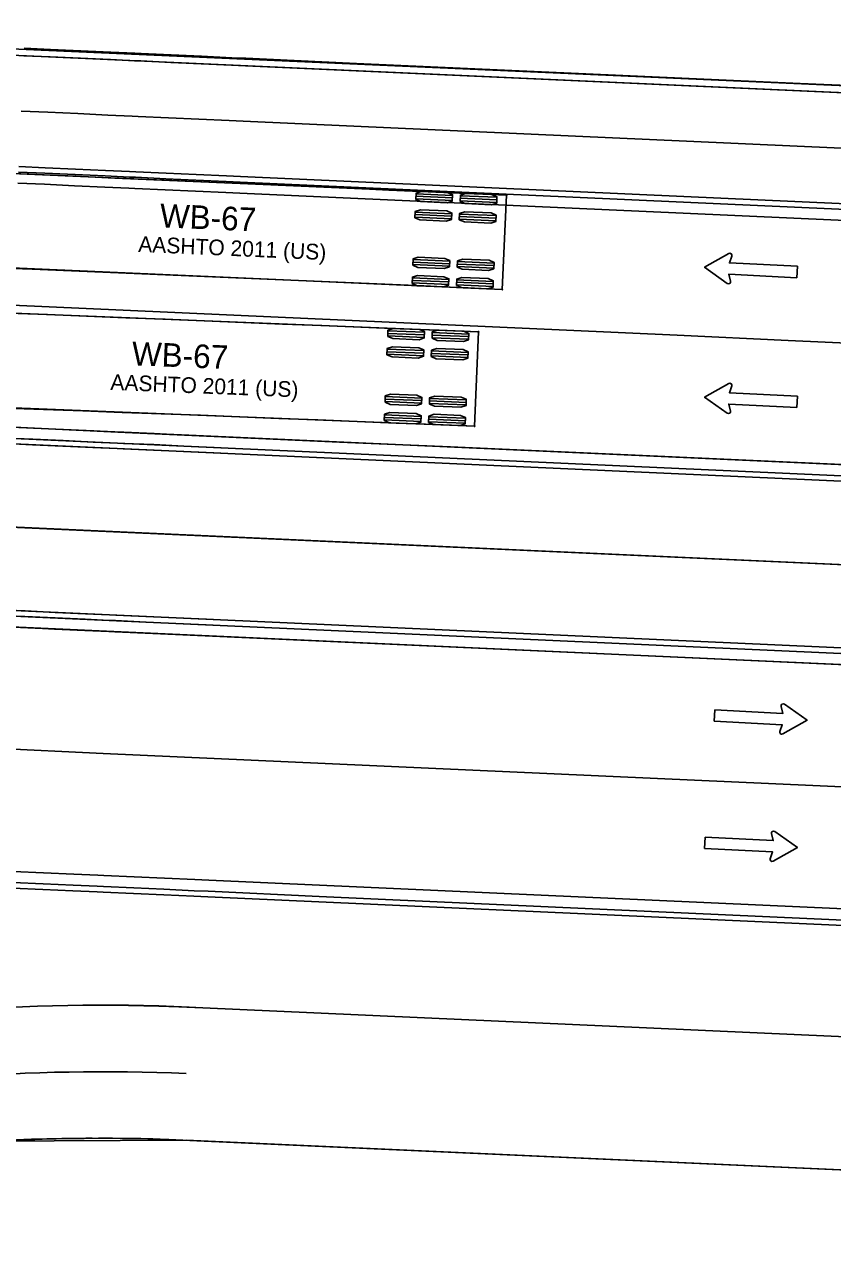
# Model space of a CAD drawing. Extents: x -70 to 701944, y -4 to 666871.
# Drawn here: x 664996.9 to 665069.7, y 656617.7 to 656728.3 of the extents above; entities that cross this region are included whole.
import ezdxf

# ---------------------------------------------------------------- set-up
doc = ezdxf.new("R2010")
doc.units = 0
for name, color, linetype in [('R_Drive', 7, 'Continuous'), ('R_Horz Alg', 7, 'Continuous'), ('R_No Plot', 7, 'Continuous'), ('R_Proposed Road', 7, 'Continuous'), ('R_Striping', 7, 'Continuous'), ('T_Indications', 7, 'Continuous'), ('T_Vehicle Path Rt', 7, 'Continuous')]:
    doc.layers.add(name, color=color, linetype=linetype)

msp = doc.modelspace()

# ---------------------------------------------------------------- linework, layer by layer
at = {"layer": 'R_Drive'}
msp.add_lwpolyline([(665076.7, 656721.83), (665066.71, 656722.28), (665056.72, 656722.73), (665046.73, 656723.19), (665036.74, 656723.64), (665026.75, 656724.09), (665016.76, 656724.54), (665015.5, 656724.6), (665012.78, 656724.72), (665010.05, 656724.84), (665007.32, 656724.97), (665006.77, 656724.99), (665004.6, 656725.09), (665001.88, 656725.21), (664999.16, 656725.33), (664996.78, 656725.44)], dxfattribs=at)
at = {"layer": 'R_Horz Alg'}
msp.add_line((667725.26, 656559.62), (664961.47, 656684.5), dxfattribs=at)
at = {"layer": 'R_No Plot'}
for p, q in [((667813.84, 656555.62), (664810.54, 656691.32)), ((667725.26, 656559.62), (664961.47, 656684.5))]:
    msp.add_line(p, q, dxfattribs=at)
for points in [[(665096.71, 656721.59), (664946.11, 656728.25), (664944.91, 656685.24), (665094.76, 656678.47)], [(664944.91, 656685.1), (664994.87, 656682.99), (665094.76, 656678.47), (665092.3, 656624.03), (665011.41, 656627.68), (664993.55, 656627.59), (664970.74, 656624.38), (664943.07, 656618.86)]]:
    msp.add_lwpolyline(points, close=True, dxfattribs=at)
msp.add_arc((665003.91, 656467.86), 166, 87.4131, 101.9667, dxfattribs=at)
at = {"layer": 'R_Proposed Road'}
for p, q in [((665376.7, 656674.74), (664961.88, 656693.49)), ((665375.88, 656656.76), (664961.06, 656675.51))]:
    msp.add_line(p, q, dxfattribs=at)
for points in [[(665076.73, 656722.5), (665066.74, 656722.95), (665056.75, 656723.4), (665046.76, 656723.85), (665036.77, 656724.3), (665026.78, 656724.75), (665016.79, 656725.21), (665015.53, 656725.26), (665012.81, 656725.39), (665010.08, 656725.51), (665007.35, 656725.63), (665006.8, 656725.66), (665004.63, 656725.75), (665001.91, 656725.88), (664999.19, 656726), (664996.81, 656726.11)], [(665076.7, 656721.83), (665066.71, 656722.28), (665056.72, 656722.73), (665046.73, 656723.19), (665036.74, 656723.64), (665026.75, 656724.09), (665016.76, 656724.54), (665015.5, 656724.6), (665012.78, 656724.72), (665010.05, 656724.84), (665007.32, 656724.97), (665006.77, 656724.99), (665004.6, 656725.09), (665001.88, 656725.21), (664999.16, 656725.33), (664996.78, 656725.44)], [(665076.48, 656716.84), (665066.49, 656717.29), (665056.5, 656717.74), (665046.51, 656718.19), (665036.52, 656718.64), (665026.53, 656719.09), (665016.54, 656719.54), (665015.28, 656719.6), (665012.55, 656719.72), (665009.82, 656719.85), (665007.1, 656719.97), (665006.55, 656720), (665004.37, 656720.09), (665001.65, 656720.22), (664998.94, 656720.34), (664996.56, 656720.45)], [(665076.23, 656711.34), (665066.24, 656711.79), (665056.25, 656712.24), (665046.26, 656712.7), (665036.27, 656713.15), (665026.28, 656713.6), (665016.29, 656714.05), (665015.03, 656714.11), (665012.3, 656714.23), (665009.57, 656714.35), (665006.85, 656714.48), (665006.3, 656714.5), (665004.13, 656714.6), (665001.4, 656714.72), (664998.69, 656714.85), (664996.31, 656714.95)], [(665076.25, 656711.84), (665066.26, 656712.29), (665056.27, 656712.74), (665046.28, 656713.2), (665036.29, 656713.65), (665026.3, 656714.1), (665016.31, 656714.55), (665015.05, 656714.61), (665012.32, 656714.73), (665009.6, 656714.85), (665006.87, 656714.98), (665006.32, 656715), (665004.15, 656715.1), (665001.43, 656715.22), (664998.71, 656715.34), (664996.33, 656715.45)], [(665076.18, 656710.34), (665066.19, 656710.79), (665056.2, 656711.25), (665046.21, 656711.7), (665036.22, 656712.15), (665026.23, 656712.6), (665016.24, 656713.05), (665014.98, 656713.11), (665012.26, 656713.23), (665009.53, 656713.35), (665006.8, 656713.48), (665006.25, 656713.5), (665004.08, 656713.6), (665001.36, 656713.72), (664998.64, 656713.85), (664996.26, 656713.95)], [(665075.19, 656688.37), (665065.2, 656688.82), (665055.21, 656689.27), (665045.22, 656689.72), (665035.23, 656690.17), (665025.24, 656690.62), (665015.25, 656691.07), (665005.26, 656691.52), (664995.27, 656691.98), (664985.28, 656692.43), (664975.29, 656692.88), (664965.3, 656693.33), (664961.88, 656693.48), (664955.28, 656693.76), (664955.25, 656693.76), (664948.68, 656693.99), (664945.16, 656694.1), (664942.08, 656694.18), (664940.67, 656694.21), (664935.48, 656694.32), (664935.07, 656694.32), (664928.87, 656694.41), (664924.98, 656694.45), (664922.27, 656694.46)], [(665075.12, 656686.87), (665065.13, 656687.32), (665055.14, 656687.77), (665045.15, 656688.22), (665035.16, 656688.67), (665025.17, 656689.12), (665015.18, 656689.57), (665005.19, 656690.03), (664995.2, 656690.48), (664985.21, 656690.93), (664975.22, 656691.38), (664965.23, 656691.83), (664961.81, 656691.99), (664955.22, 656692.26), (664955.19, 656692.26), (664948.63, 656692.49), (664945.12, 656692.6), (664942.04, 656692.68), (664940.64, 656692.71), (664935.45, 656692.82), (664935.04, 656692.82), (664928.86, 656692.91), (664924.97, 656692.95), (664922.26, 656692.96)], [(665075.14, 656687.37), (665065.15, 656687.82), (665055.17, 656688.27), (665045.18, 656688.72), (665035.19, 656689.17), (665025.2, 656689.62), (665015.21, 656690.07), (665005.22, 656690.53), (664995.23, 656690.98), (664985.24, 656691.43), (664975.25, 656691.88), (664965.26, 656692.33), (664961.83, 656692.49), (664955.24, 656692.76), (664955.21, 656692.76), (664948.65, 656692.99), (664945.13, 656693.1), (664942.05, 656693.18), (664940.65, 656693.21), (664935.46, 656693.32), (664935.05, 656693.32), (664928.86, 656693.41), (664924.97, 656693.45), (664922.27, 656693.46)], [(665075.19, 656688.37), (665065.2, 656688.82), (665055.21, 656689.27), (665045.22, 656689.72), (665035.23, 656690.17), (665025.24, 656690.62), (665015.25, 656691.07), (665013.99, 656691.13), (665011.26, 656691.25), (665008.54, 656691.38), (665005.81, 656691.5), (665005.26, 656691.52), (665003.09, 656691.62), (665000.37, 656691.75), (664997.65, 656691.87), (664995.27, 656691.98)], [(665075.12, 656686.87), (665065.13, 656687.32), (665055.14, 656687.77), (665045.15, 656688.22), (665035.16, 656688.67), (665025.17, 656689.12), (665015.18, 656689.57), (665013.92, 656689.63), (665011.2, 656689.75), (665008.47, 656689.88), (665005.74, 656690), (665005.19, 656690.03), (665003.02, 656690.12), (665000.3, 656690.25), (664997.58, 656690.37), (664995.2, 656690.48)], [(665075.14, 656687.37), (665065.15, 656687.82), (665055.17, 656688.27), (665045.18, 656688.72), (665035.19, 656689.17), (665025.2, 656689.62), (665015.21, 656690.07), (665013.95, 656690.13), (665011.22, 656690.25), (665008.49, 656690.38), (665005.77, 656690.5), (665005.22, 656690.53), (665003.04, 656690.62), (665000.32, 656690.75), (664997.6, 656690.87), (664995.23, 656690.98)], [(665074.45, 656671.88), (665064.46, 656672.33), (665054.47, 656672.78), (665044.48, 656673.24), (665034.49, 656673.69), (665024.5, 656674.14), (665014.51, 656674.59), (665004.52, 656675.04), (664994.53, 656675.49), (664984.54, 656675.94), (664974.55, 656676.4), (664964.56, 656676.85), (664961.13, 656677), (664954.65, 656677.27), (664954.62, 656677.28), (664948.16, 656677.5), (664944.7, 656677.6), (664941.67, 656677.68), (664940.29, 656677.72), (664935.18, 656677.82), (664934.78, 656677.83), (664928.69, 656677.91), (664924.86, 656677.95), (664922.2, 656677.96)], [(665074.42, 656671.38), (665064.43, 656671.83), (665054.44, 656672.29), (665044.45, 656672.74), (665034.46, 656673.19), (665024.47, 656673.64), (665014.48, 656674.09), (665004.49, 656674.54), (664994.5, 656674.99), (664984.51, 656675.44), (664974.52, 656675.9), (664964.53, 656676.35), (664961.11, 656676.5), (664954.63, 656676.77), (664954.6, 656676.78), (664948.14, 656677), (664944.69, 656677.1), (664941.66, 656677.18), (664940.28, 656677.22), (664935.17, 656677.32), (664934.77, 656677.33), (664928.69, 656677.41), (664924.86, 656677.45), (664922.2, 656677.46)], [(665074.38, 656670.38), (665064.39, 656670.83), (665054.4, 656671.29), (665044.41, 656671.74), (665034.42, 656672.19), (665024.43, 656672.64), (665014.44, 656673.09), (665004.45, 656673.54), (664994.46, 656673.99), (664984.47, 656674.45), (664974.48, 656674.9), (664964.49, 656675.35), (664961.06, 656675.5), (664954.59, 656675.78), (664954.56, 656675.78), (664948.11, 656676), (664944.66, 656676.1), (664941.63, 656676.18), (664940.25, 656676.22), (664935.16, 656676.32), (664934.76, 656676.33), (664928.68, 656676.41), (664924.85, 656676.45), (664922.2, 656676.46)], [(665074.42, 656671.38), (665064.43, 656671.83), (665054.44, 656672.29), (665044.45, 656672.74), (665034.46, 656673.19), (665024.47, 656673.64), (665014.48, 656674.09), (665013.22, 656674.15), (665010.5, 656674.27), (665007.77, 656674.39), (665005.04, 656674.52), (665004.49, 656674.54), (665002.32, 656674.64), (664999.6, 656674.76), (664996.88, 656674.89), (664994.5, 656674.99)], [(665074.45, 656671.88), (665064.46, 656672.33), (665054.47, 656672.78), (665044.48, 656673.24), (665034.49, 656673.69), (665024.5, 656674.14), (665014.51, 656674.59), (665013.25, 656674.65), (665010.52, 656674.77), (665007.79, 656674.89), (665005.07, 656675.02), (665004.52, 656675.04), (665002.34, 656675.14), (664999.62, 656675.26), (664996.9, 656675.39), (664994.53, 656675.49)], [(665074.38, 656670.38), (665064.39, 656670.83), (665054.4, 656671.29), (665044.41, 656671.74), (665034.42, 656672.19), (665024.43, 656672.64), (665014.44, 656673.09), (665013.18, 656673.15), (665010.45, 656673.27), (665007.72, 656673.4), (665005, 656673.52), (665004.45, 656673.54), (665002.28, 656673.64), (664999.55, 656673.76), (664996.84, 656673.89)], [(665073.38, 656648.41), (665063.39, 656648.86), (665053.4, 656649.31), (665043.42, 656649.76), (665033.43, 656650.21), (665023.44, 656650.66), (665013.45, 656651.11), (665012.19, 656651.17), (665009.46, 656651.29), (665006.73, 656651.42), (665004.01, 656651.54), (665003.46, 656651.57), (665001.28, 656651.66), (664998.56, 656651.79), (664995.84, 656651.91)], [(665073.34, 656647.41), (665063.35, 656647.86), (665053.36, 656648.31), (665043.37, 656648.76), (665033.38, 656649.21), (665023.39, 656649.66), (665013.4, 656650.12), (665012.14, 656650.17), (665009.41, 656650.3), (665006.69, 656650.42), (665003.96, 656650.54), (665003.41, 656650.57), (665001.24, 656650.66), (664998.52, 656650.79), (664995.8, 656650.91)], [(665073.32, 656646.91), (665063.33, 656647.36), (665053.34, 656647.81), (665043.35, 656648.26), (665033.36, 656648.71), (665023.37, 656649.16), (665013.38, 656649.62), (665012.12, 656649.67), (665009.39, 656649.8), (665006.66, 656649.92), (665003.94, 656650.04), (665003.39, 656650.07), (665001.21, 656650.17), (664998.49, 656650.29), (664995.78, 656650.41)], [(665072.87, 656636.92), (665062.88, 656637.37), (665052.89, 656637.82), (665042.9, 656638.27), (665032.91, 656638.72), (665022.92, 656639.17), (665012.93, 656639.63), (665011.67, 656639.68), (665008.94, 656639.78), (665006.21, 656639.84), (665003.48, 656639.86), (665002.93, 656639.86), (665000.75, 656639.83), (664998.02, 656639.76), (664995.29, 656639.64)], [(665072.87, 656636.92), (665062.88, 656637.37), (665052.89, 656637.82), (665042.9, 656638.27), (665032.91, 656638.72), (665022.92, 656639.17), (665012.93, 656639.63), (665010.76, 656639.72)], [(665072.87, 656636.92), (665062.88, 656637.37), (665052.89, 656637.82), (665042.9, 656638.27), (665032.91, 656638.72), (665022.92, 656639.17), (665012.93, 656639.63), (665010.76, 656639.72)], [(665072.32, 656624.93), (665062.33, 656625.38), (665052.34, 656625.83), (665042.35, 656626.28), (665032.36, 656626.74), (665022.37, 656627.19), (665012.38, 656627.64), (665011.13, 656627.69), (665008.4, 656627.8), (665005.67, 656627.85), (665002.94, 656627.87), (665002.39, 656627.87), (665000.21, 656627.84), (664997.48, 656627.77), (664994.75, 656627.65)]]:
    msp.add_lwpolyline(points, dxfattribs=at)
for radius in [172, 172, 160]:
    msp.add_arc((665003.91, 656467.86), radius, 87.4131, 101.9667, dxfattribs=at)
at = {"layer": 'R_Striping'}
for p, q in [((665066.46, 656705.43), (665066.51, 656706.46)), ((665066.46, 656693.73), (665066.51, 656694.75)), ((665059.05, 656666.47), (665059, 656665.45)), ((665058.18, 656655), (665058.13, 656653.98))]:
    msp.add_line(p, q, dxfattribs=at)
for points in [[(665060.31, 656707.6), (665058.14, 656706.37), (665060.17, 656704.92)], [(665066.51, 656706.46), (665060.37, 656706.77), (665060.59, 656707.37)], [(665060.47, 656705.12), (665060.32, 656705.74), (665066.46, 656705.43)], [(665075.67, 656699.33), (665065.67, 656699.78), (665055.68, 656700.24), (665045.69, 656700.69), (665035.7, 656701.14), (665025.71, 656701.59), (665015.72, 656702.04), (665005.73, 656702.49), (664995.74, 656702.94), (664985.75, 656703.4), (664975.76, 656703.85), (664965.77, 656704.3), (664962.37, 656704.45)], [(665060.31, 656695.9), (665058.14, 656694.66), (665060.17, 656693.21)], [(665066.51, 656694.75), (665060.37, 656695.06), (665060.59, 656695.67)], [(665060.47, 656693.41), (665060.32, 656694.04), (665066.46, 656693.73)], [(665065.04, 656666.79), (665065.19, 656666.16), (665059.05, 656666.47)], [(665065.2, 656664.3), (665067.37, 656665.54), (665065.34, 656666.99)], [(665059, 656665.45), (665065.14, 656665.14), (665064.92, 656664.53)], [(665073.88, 656659.39), (665063.89, 656659.85), (665053.9, 656660.3), (665043.91, 656660.75), (665033.92, 656661.2), (665023.93, 656661.65), (665013.94, 656662.1), (665003.95, 656662.55), (664993.96, 656663.01), (664983.97, 656663.46), (664973.98, 656663.91), (664963.99, 656664.36), (664960.57, 656664.51)], [(665064.16, 656655.32), (665064.32, 656654.69), (665058.18, 656655)], [(665064.33, 656652.83), (665066.5, 656654.07), (665064.46, 656655.52)], [(665058.13, 656653.98), (665064.27, 656653.67), (665064.05, 656653.06)]]:
    msp.add_lwpolyline(points, dxfattribs=at)
for centre, start, end in [((665060.41, 656707.44), 340.1526, 119.6878), ((665060.29, 656705.07), 234.4997, 14.035), ((665060.41, 656695.73), 340.1526, 119.6878), ((665060.29, 656693.37), 234.4997, 14.035), ((665065.22, 656666.83), 54.4997, 194.035), ((665065.1, 656664.47), 160.1526, 299.6878), ((665064.35, 656655.36), 54.4997, 194.035), ((665064.23, 656653), 160.1526, 299.6878)]:
    msp.add_arc(centre, 0.192, start, end, dxfattribs=at)
at = {"layer": 'T_Indications'}
msp.add_line((665378.21, 656708.21), (664963.39, 656726.95), dxfattribs=at)
at = {"layer": 'T_Vehicle Path Rt'}
for p, q in [((665040.28, 656712.87), (664987.33, 656715.18)), ((665032.11, 656712.54), (665035.41, 656712.39)), ((665032.12, 656712.77), (665035.42, 656712.62)), ((665032.13, 656713), (665035.43, 656712.85)), ((665036.12, 656712.59), (665039.41, 656712.45)), ((665036.13, 656712.82), (665039.42, 656712.68)), ((665039.91, 656704.38), (665040.28, 656712.87)), ((665032.06, 656711.35), (665035.35, 656711.2)), ((665036.11, 656712.36), (665039.4, 656712.22)), ((665032.04, 656710.89), (665035.33, 656710.74)), ((665032.05, 656711.12), (665035.34, 656710.97)), ((665036.03, 656710.71), (665039.33, 656710.57)), ((665036.04, 656710.94), (665039.34, 656710.8)), ((665036.05, 656711.17), (665039.35, 656711.03)), ((665031.87, 656707.07), (665035.17, 656706.92)), ((664986.96, 656706.69), (665039.91, 656704.38)), ((665031.85, 656706.61), (665035.15, 656706.47)), ((665031.86, 656706.84), (665035.16, 656706.69)), ((665035.85, 656706.44), (665039.14, 656706.29)), ((665035.86, 656706.66), (665039.15, 656706.52)), ((665035.87, 656706.89), (665039.16, 656706.75)), ((665031.78, 656704.96), (665035.08, 656704.82)), ((665031.79, 656705.19), (665035.09, 656705.05)), ((665031.8, 656705.42), (665035.1, 656705.28)), ((665035.77, 656704.79), (665039.07, 656704.64)), ((665035.78, 656705.02), (665039.08, 656704.87)), ((665035.79, 656705.24), (665039.09, 656705.1)), ((665037.75, 656700.55), (664984.79, 656702.67)), ((665029.59, 656700.41), (665032.89, 656700.28)), ((665029.6, 656700.64), (665032.9, 656700.51)), ((665033.6, 656700.48), (665036.89, 656700.35)), ((665037.41, 656692.05), (665037.75, 656700.55)), ((665029.58, 656700.18), (665032.88, 656700.05)), ((665033.58, 656700.02), (665036.87, 656699.89)), ((665033.59, 656700.25), (665036.88, 656700.12)), ((665029.51, 656698.54), (665032.81, 656698.4)), ((665029.52, 656698.76), (665032.82, 656698.63)), ((665029.53, 656698.99), (665032.83, 656698.86)), ((665033.51, 656698.38), (665036.81, 656698.24)), ((665033.52, 656698.6), (665036.82, 656698.47)), ((665033.53, 656698.83), (665036.83, 656698.7)), ((664984.45, 656694.17), (665037.41, 656692.05)), ((665029.34, 656694.26), (665032.64, 656694.12)), ((665029.35, 656694.48), (665032.65, 656694.35)), ((665029.36, 656694.71), (665032.66, 656694.58)), ((665033.34, 656694.1), (665036.64, 656693.96)), ((665033.35, 656694.32), (665036.65, 656694.19)), ((665033.36, 656694.55), (665036.66, 656694.42)), ((665029.28, 656692.61), (665032.57, 656692.47)), ((665029.29, 656692.84), (665032.58, 656692.7)), ((665029.3, 656693.06), (665032.59, 656692.93)), ((665033.28, 656692.68), (665036.58, 656692.54)), ((665033.29, 656692.9), (665036.59, 656692.77)), ((665033.27, 656692.45), (665036.57, 656692.32))]:
    msp.add_line(p, q, dxfattribs=at)
for points in [[(665040.28, 656712.87), (665036.75, 656713.02), (665033.22, 656713.18), (665029.69, 656713.33), (665026.16, 656713.49), (665022.63, 656713.64), (665019.1, 656713.79), (665015.57, 656713.95), (665012.04, 656714.1), (665008.51, 656714.26), (665004.98, 656714.41), (665001.45, 656714.57), (664997.92, 656714.72), (664994.39, 656714.87)], [(665039.91, 656704.38), (665036.38, 656704.53), (665032.85, 656704.69), (665029.32, 656704.84), (665025.79, 656704.99), (665022.26, 656705.15), (665018.73, 656705.3), (665015.2, 656705.45), (665011.67, 656705.6), (665008.14, 656705.75), (665004.61, 656705.9), (665001.08, 656706.04), (664997.55, 656706.19), (664994.02, 656706.33)], [(665037.75, 656700.55), (665034.22, 656700.69), (665030.69, 656700.83), (665027.16, 656700.97), (665023.63, 656701.11), (665020.1, 656701.25), (665016.57, 656701.39), (665013.04, 656701.53), (665009.51, 656701.68), (665005.98, 656701.82), (665002.45, 656701.96), (664998.92, 656702.1), (664995.39, 656702.24)], [(665037.41, 656692.05), (665033.88, 656692.19), (665030.35, 656692.33), (665026.82, 656692.48), (665023.29, 656692.62), (665019.76, 656692.75), (665016.23, 656692.89), (665012.7, 656693.03), (665009.17, 656693.16), (665005.64, 656693.29), (665002.1, 656693.42), (664998.57, 656693.55), (664995.04, 656693.67)]]:
    msp.add_lwpolyline(points, dxfattribs=at)
for points in [[(665032.11, 656712.48), (665032.13, 656713.05), (665032.6, 656713.2), (665034.97, 656713.1), (665035.43, 656712.91), (665035.4, 656712.34), (665034.93, 656712.18), (665032.56, 656712.29)], [(665036.1, 656712.31), (665036.13, 656712.88), (665036.6, 656713.03), (665038.97, 656712.93), (665039.42, 656712.73), (665039.4, 656712.16), (665038.93, 656712.01), (665036.56, 656712.11)], [(665032.03, 656710.83), (665032.06, 656711.4), (665032.53, 656711.56), (665034.9, 656711.45), (665035.36, 656711.26), (665035.33, 656710.69), (665034.86, 656710.54), (665032.49, 656710.64)], [(665036.03, 656710.66), (665036.06, 656711.23), (665036.53, 656711.38), (665038.9, 656711.28), (665039.35, 656711.08), (665039.33, 656710.51), (665038.86, 656710.36), (665036.49, 656710.47)], [(665031.85, 656706.55), (665031.87, 656707.12), (665032.34, 656707.28), (665034.72, 656707.17), (665035.17, 656706.98), (665035.14, 656706.41), (665034.68, 656706.26), (665032.3, 656706.36)], [(665035.84, 656706.38), (665035.87, 656706.95), (665036.34, 656707.1), (665038.71, 656707), (665039.17, 656706.81), (665039.14, 656706.23), (665038.67, 656706.08), (665036.3, 656706.19)], [(665031.78, 656704.9), (665031.8, 656705.48), (665032.27, 656705.63), (665034.64, 656705.52), (665035.1, 656705.33), (665035.07, 656704.76), (665034.6, 656704.61), (665032.23, 656704.71)], [(665035.77, 656704.73), (665035.8, 656705.3), (665036.27, 656705.45), (665038.64, 656705.35), (665039.09, 656705.16), (665039.07, 656704.59), (665038.6, 656704.43), (665036.23, 656704.54)], [(665029.58, 656700.13), (665029.6, 656700.7), (665030.07, 656700.85), (665032.44, 656700.76), (665032.9, 656700.57), (665032.88, 656700), (665032.41, 656699.84), (665030.03, 656699.94)], [(665033.58, 656699.97), (665033.6, 656700.54), (665034.07, 656700.69), (665036.44, 656700.6), (665036.9, 656700.41), (665036.87, 656699.84), (665036.4, 656699.68), (665034.03, 656699.78)], [(665029.51, 656698.48), (665029.54, 656699.05), (665030, 656699.2), (665032.38, 656699.11), (665032.83, 656698.92), (665032.81, 656698.35), (665032.34, 656698.19), (665029.97, 656698.29)], [(665033.51, 656698.32), (665033.53, 656698.89), (665034, 656699.04), (665036.37, 656698.95), (665036.83, 656698.76), (665036.81, 656698.19), (665036.34, 656698.03), (665033.96, 656698.13)], [(665029.34, 656694.2), (665029.36, 656694.77), (665029.83, 656694.92), (665032.21, 656694.83), (665032.66, 656694.64), (665032.64, 656694.07), (665032.17, 656693.91), (665029.8, 656694.01)], [(665033.34, 656694.04), (665033.36, 656694.61), (665033.83, 656694.76), (665036.2, 656694.67), (665036.66, 656694.48), (665036.64, 656693.91), (665036.17, 656693.75), (665033.79, 656693.85)], [(665029.27, 656692.55), (665029.3, 656693.12), (665029.77, 656693.28), (665032.14, 656693.18), (665032.6, 656692.99), (665032.57, 656692.42), (665032.1, 656692.26), (665029.73, 656692.36)], [(665033.27, 656692.39), (665033.29, 656692.96), (665033.76, 656693.12), (665036.14, 656693.02), (665036.59, 656692.83), (665036.57, 656692.26), (665036.1, 656692.1), (665033.73, 656692.2)]]:
    msp.add_lwpolyline(points, close=True, dxfattribs=at)
for centre in [(665040.28, 656712.87), (665039.91, 656704.38), (665037.75, 656700.55), (665037.41, 656692.05)]:
    msp.add_circle(centre, 0.0417, dxfattribs=at)

# ---------------------------------------------------------------- texts
for s, height, rotation, p in [('WB-67', 2.125, 357.4964, (665009.01, 656709.98)), ('AASHTO 2011 (US)', 1.4167, 357.4964, (665007.08, 656707.76)), ('WB-67', 2.125, 357.7076, (665006.49, 656697.54)), ('AASHTO 2011 (US)', 1.4167, 357.7076, (665004.57, 656695.32))]:
    msp.add_text(s, height=height, rotation=rotation, dxfattribs=at).set_placement(p)

doc.saveas('drawing.dxf')
